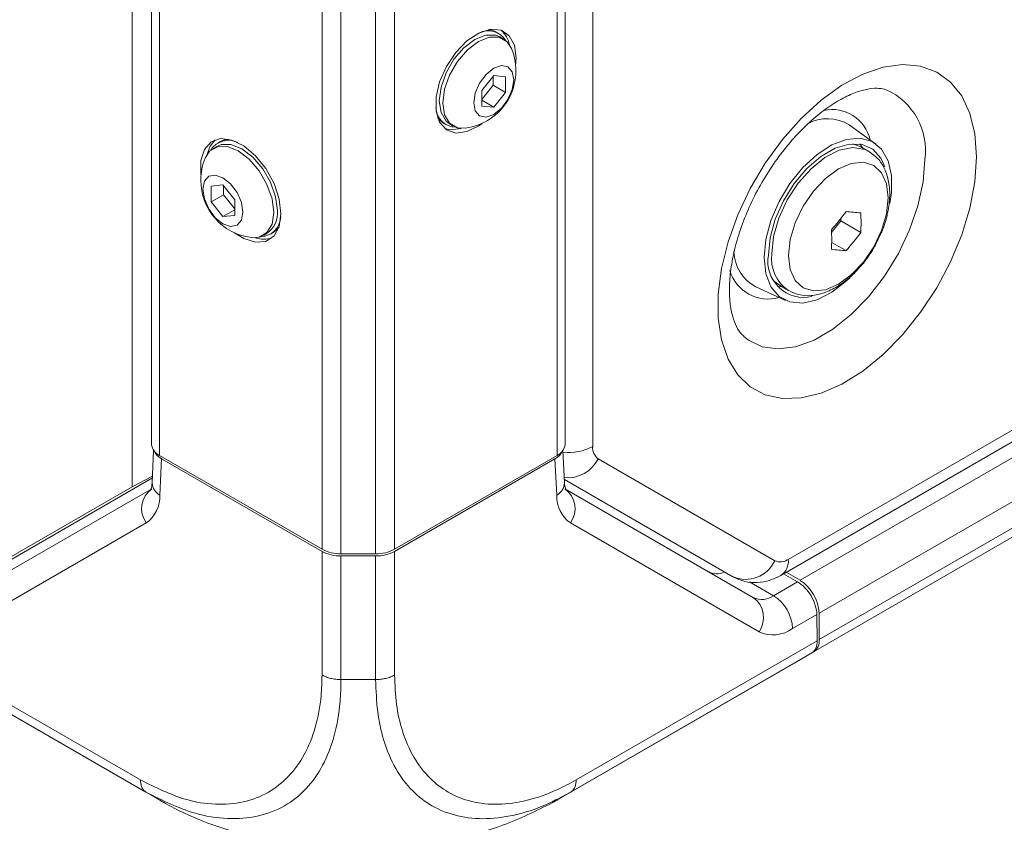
# Model space of a CAD drawing. Header units: millimetres. Extents: x 0 to 1118, y 0 to 864.
# Tile 299 of 313: x 869 to 887, y 537 to 552. Entities that reach past the tile are written whole.
import ezdxf

# ---------------------------------------------------------------- set-up
doc = ezdxf.new("R2010")
doc.units = ezdxf.units.MM

msp = doc.modelspace()

# ---------------------------------------------------------------- linework, layer by layer
at = {"color": 9, "linetype": 'Continuous', "lineweight": 0}
for p, q in [((1015.959, 618.707), (883.299, 542.124)), ((883.523, 541.733), (1015.522, 617.934)), ((1015.876, 617.322), (883.877, 541.12)), ((883.877, 540.626), (1015.876, 616.827)), ((1015.772, 616.599), (883.773, 540.397)), ((879.652, 544.23), (879.652, 591.577)), ((871.564, 590.404), (871.564, 544.065)), ((878.989, 544.065), (878.989, 590.404)), ((874.6, 542.313), (874.6, 588.652)), ((875.953, 588.652), (875.953, 542.313)), ((874.953, 588.567), (874.953, 542.229)), ((875.6, 542.229), (875.6, 588.567)), ((871.606, 544.001), (871.575, 543.324)), ((878.979, 543.324), (878.947, 544.001)), ((883.049, 542.099), (879.755, 544.001)), ((882.264, 541.801), (879.122, 543.616)), ((871.317, 542.804), (867.798, 540.772)), ((882.756, 540.772), (879.236, 542.804)), ((874.6, 539.966), (874.6, 542.272)), ((875.953, 542.272), (875.953, 539.966)), ((874.953, 542.188), (874.953, 539.881)), ((875.6, 539.881), (875.6, 542.188)), ((882.579, 541.705), (883.027, 541.446)), ((883.027, 541.446), (883.475, 541.705)), ((883.835, 541.096), (883.381, 540.834)), ((866.711, 540.606), (871.21, 538.009)), ((879.343, 538.009), (883.842, 540.606)), ((874.953, 539.881), (875.6, 539.881)), ((871.524, 537.659), (871.314, 537.779)), ((879.03, 537.659), (879.239, 537.779))]:
    msp.add_line(p, q, dxfattribs=at)
at = {"color": 7, "linetype": 'Continuous', "lineweight": 15}
for p, q in [((883.164, 541.826), (1015.824, 618.409)), ((883.45, 540.21), (1015.449, 616.412)), ((871.053, 543.48), (871.053, 591.58)), ((871.418, 590.608), (871.418, 544.27)), ((879.135, 544.27), (879.135, 590.608)), ((877.899, 551.937), (877.857, 551.962)), ((877.986, 551.834), (877.919, 551.873)), ((877.804, 551.151), (877.583, 550.876)), ((877.795, 550.97), (877.795, 551.14)), ((878.025, 551.131), (877.804, 551.151)), ((878.025, 550.837), (878.025, 551.131)), ((877.583, 550.706), (877.795, 550.97)), ((877.795, 550.97), (878.025, 550.837)), ((877.583, 550.876), (877.583, 550.582)), ((877.804, 550.562), (878.025, 550.837)), ((877.583, 550.69), (877.804, 550.562)), ((877.583, 550.582), (877.804, 550.562)), ((876.873, 550.258), (876.916, 550.233)), ((876.981, 550.249), (877.048, 550.21)), ((884.937, 549.874), (884.439, 550.233)), ((872.635, 549.831), (872.567, 549.792)), ((872.696, 549.92), (872.654, 549.896)), ((884.653, 549.824), (884.508, 549.88)), ((884.803, 549.738), (884.653, 549.824)), ((872.75, 549.11), (872.529, 549.09)), ((872.529, 549.09), (872.529, 548.795)), ((872.971, 548.835), (872.75, 549.11)), ((872.759, 549.099), (872.759, 548.928)), ((872.759, 548.928), (872.529, 548.795)), ((872.759, 548.928), (872.971, 548.664)), ((872.529, 548.795), (872.75, 548.521)), ((872.971, 548.54), (872.971, 548.835)), ((872.971, 548.648), (872.75, 548.521)), ((872.75, 548.521), (872.971, 548.54)), ((884.108, 548.222), (884.283, 548.439)), ((884.283, 548.439), (884.283, 548.487)), ((884.654, 548.225), (884.283, 548.439)), ((873.505, 548.169), (873.572, 548.207)), ((873.638, 548.192), (873.68, 548.216)), ((884.38, 547.885), (884.11, 548.04)), ((882.693, 547.207), (883.252, 546.956)), ((883.181, 547.21), (883.101, 547.216)), ((883.153, 547.226), (883.303, 547.14)), ((871.457, 544.158), (871.429, 543.551)), ((879.125, 543.551), (879.096, 544.158)), ((871.564, 544.065), (874.6, 542.313)), ((871.606, 544.001), (874.6, 542.272)), ((875.953, 542.313), (878.989, 544.065)), ((875.953, 542.272), (878.947, 544.001)), ((871.433, 543.644), (868.284, 541.825)), ((871.053, 543.48), (871.435, 543.679)), ((881.911, 542.005), (879.122, 543.616)), ((867.298, 541.311), (871.053, 543.48)), ((867.901, 541.409), (871.42, 543.441)), ((879.133, 543.441), (882.652, 541.409)), ((875.6, 542.229), (874.953, 542.229)), ((874.953, 542.188), (875.6, 542.188)), ((882.264, 541.801), (881.911, 542.005)), ((883.475, 541.705), (883.214, 541.855)), ((883.263, 541.883), (883.523, 541.733)), ((883.835, 541.096), (883.842, 540.606)), ((883.877, 540.626), (883.877, 541.12)), ((871.314, 537.78), (866.81, 540.379)), ((883.743, 540.379), (879.239, 537.78)), ((883.425, 540.196), (883.743, 540.379)), ((883.773, 540.397), (883.45, 540.21)), ((867.149, 540.184), (871.657, 537.581)), ((878.896, 537.581), (883.404, 540.184)), ((883.404, 540.184), (883.415, 540.19)), ((883.415, 540.19), (883.425, 540.196)), ((879.239, 537.78), (878.991, 537.652))]:
    msp.add_line(p, q, dxfattribs=at)
at = {"color": 7, "linetype": 'Continuous', "lineweight": 15, "flags": 128}
for points in [[(878.213, 551.34), (878.223, 551.482), (878.189, 551.719), (878.092, 551.896), (877.94, 551.997), (877.746, 552.015), (877.527, 551.946), (877.304, 551.798), (877.096, 551.583), (876.92, 551.321), (876.794, 551.034), (876.728, 550.749), (876.728, 550.49), (876.794, 550.281), (876.92, 550.14), (877.096, 550.08), (877.304, 550.106), (877.527, 550.216), (877.59, 550.26)], [(876.981, 550.249), (876.914, 550.301), (876.82, 550.46), (876.787, 550.678), (876.82, 550.933), (876.914, 551.201), (877.06, 551.455), (877.245, 551.67), (877.45, 551.826), (877.655, 551.907), (877.84, 551.905), (877.919, 551.873)], [(877.279, 550.17), (877.128, 550.178), (876.981, 550.262), (876.887, 550.421), (876.854, 550.639), (876.887, 550.895), (876.981, 551.162), (877.128, 551.416), (877.312, 551.632), (877.517, 551.787), (877.722, 551.868), (877.907, 551.866), (878.053, 551.781), (878.136, 551.654)], [(877.701, 552.007), (877.774, 551.996), (877.857, 551.962)], [(878.177, 551.072), (878.148, 550.891), (878.067, 550.704), (877.946, 550.541), (877.804, 550.426), (877.661, 550.376), (877.54, 550.4), (877.459, 550.493), (877.43, 550.641), (877.459, 550.822), (877.54, 551.009), (877.661, 551.172), (877.804, 551.288), (877.946, 551.337), (878.067, 551.314), (878.148, 551.221), (878.177, 551.072)], [(876.873, 550.258), (876.802, 550.313), (876.756, 550.37)], [(876.89, 550.163), (876.989, 550.141), (877.196, 550.167)], [(873.833, 548.573), (873.8, 548.848), (873.703, 549.137), (873.551, 549.415), (873.357, 549.656), (873.138, 549.84), (872.915, 549.949), (872.706, 549.975), (872.531, 549.915), (872.405, 549.774), (872.339, 549.565), (872.339, 549.307), (872.34, 549.298)], [(872.417, 549.612), (872.5, 549.74), (872.647, 549.825), (872.831, 549.827), (873.036, 549.746), (873.241, 549.59), (873.426, 549.375), (873.572, 549.121), (873.667, 548.853), (873.699, 548.598)], [(872.607, 549.953), (872.511, 549.836), (872.456, 549.686)], [(872.635, 549.831), (872.714, 549.864), (872.898, 549.866), (873.103, 549.785), (873.308, 549.629), (873.493, 549.414), (873.64, 549.16), (873.734, 548.892), (873.766, 548.637)], [(872.696, 549.92), (872.779, 549.954), (872.853, 549.966)], [(882.852, 547.755), (882.884, 548.091), (882.978, 548.446), (883.131, 548.802), (883.332, 549.137), (883.572, 549.436), (883.838, 549.681), (884.114, 549.859), (884.387, 549.961), (884.641, 549.981), (884.864, 549.919), (885.042, 549.776), (885.166, 549.562), (885.23, 549.288), (885.23, 548.968), (885.199, 548.762)], [(885.105, 549.448), (885.031, 549.61), (884.878, 549.778), (884.677, 549.867), (884.44, 549.874), (884.179, 549.798), (883.911, 549.643), (883.65, 549.418), (883.412, 549.137), (883.211, 548.815), (883.059, 548.472), (882.963, 548.127), (882.931, 547.801)], [(884.635, 549.875), (884.677, 549.815), (884.681, 549.808)], [(873.123, 548.6), (873.095, 548.451), (873.014, 548.358), (872.893, 548.335), (872.75, 548.384), (872.607, 548.5), (872.486, 548.663), (872.405, 548.849), (872.377, 549.031), (872.405, 549.179), (872.486, 549.272), (872.607, 549.296), (872.75, 549.246), (872.893, 549.131), (873.014, 548.968), (873.095, 548.781), (873.123, 548.6)], [(872.963, 548.219), (873.138, 548.11), (873.357, 548.041), (873.551, 548.058), (873.703, 548.16), (873.8, 548.337), (873.833, 548.573)], [(873.699, 548.598), (873.667, 548.38), (873.572, 548.221), (873.426, 548.136), (873.274, 548.129)], [(873.797, 548.329), (873.751, 548.271), (873.68, 548.216)], [(884.447, 547.379), (884.387, 547.321), (884.114, 547.108), (883.838, 546.967), (883.572, 546.905), (883.332, 546.927), (883.131, 547.03), (882.978, 547.21), (882.884, 547.456), (882.852, 547.755)], [(883.032, 547.324), (883.045, 547.31), (883.153, 547.226)]]:
    msp.add_lwpolyline(points, dxfattribs=at)
at = {"color": 9, "linetype": 'Continuous', "lineweight": 0, "flags": 128}
for points in [[(886.814, 549.634), (886.783, 550.063), (886.69, 550.446), (886.537, 550.771), (886.33, 551.03), (886.072, 551.217), (885.771, 551.327), (885.434, 551.357), (885.07, 551.307), (884.69, 551.177), (884.301, 550.971), (883.915, 550.694), (883.542, 550.353), (883.191, 549.958), (882.871, 549.518), (882.59, 549.045), (882.357, 548.552), (882.176, 548.05), (882.053, 547.553), (881.991, 547.074), (881.991, 546.625), (882.053, 546.218), (882.176, 545.863), (882.357, 545.57), (882.59, 545.346), (882.871, 545.197), (883.191, 545.126), (883.542, 545.137), (883.915, 545.227), (884.301, 545.396), (884.69, 545.638), (885.07, 545.948), (885.434, 546.317), (885.771, 546.736), (886.072, 547.194), (886.33, 547.679), (886.537, 548.178), (886.69, 548.679), (886.783, 549.168), (886.814, 549.634)], [(882.992, 547.826), (883.026, 548.15), (883.124, 548.492), (883.28, 548.831), (883.485, 549.145), (883.725, 549.414), (883.986, 549.623), (884.252, 549.757), (884.505, 549.808), (884.729, 549.773), (884.814, 549.731)], [(882.47, 546.283), (882.558, 546.214), (882.816, 546.092), (883.113, 546.051), (883.438, 546.093), (883.782, 546.217), (884.131, 546.419), (884.474, 546.691), (884.8, 547.025), (885.097, 547.409), (885.355, 547.83), (885.566, 548.273), (885.721, 548.724), (885.817, 549.167), (885.849, 549.587)], [(883.304, 547.795), (883.336, 547.535), (883.429, 547.329), (883.577, 547.192), (883.77, 547.132), (883.995, 547.154), (884.236, 547.257), (884.477, 547.433), (884.702, 547.67), (884.895, 547.953), (885.043, 548.261), (885.136, 548.574), (885.168, 548.871), (885.136, 549.131), (885.043, 549.337), (884.895, 549.474), (884.702, 549.534), (884.477, 549.512), (884.236, 549.409), (883.995, 549.233), (883.77, 548.996), (883.577, 548.714), (883.429, 548.405), (883.336, 548.092), (883.304, 547.795)]]:
    msp.add_lwpolyline(points, dxfattribs=at)
at = {"color": 7, "linetype": 'Continuous', "lineweight": 15}
for centre, radius, start, end in [((877.7, 551.596), 0.39, 32.0224, 116.7761), ((877.625, 551.637), 0.481, 10.7841, 47.9782), ((877.136, 551.242), 1.081, 277.6071, 22.3983), ((877.111, 550.577), 0.39, 183.2309, 267.9814), ((884.032, 549.556), 0.79, 58.9346, 118.5227), ((872.854, 549.555), 0.39, 63.2239, 147.9776), ((873.417, 549.2), 1.081, 157.6017, 180), ((873.417, 549.2), 1.081, 180, 262.3929), ((873.314, 548.583), 0.455, 304.5077, 6.8045), ((880.667, 551.319), 4.593, 318.4767, 323.9341), ((884.897, 552.846), 4.262, 263.041, 266.7399), ((881.001, 548.408), 3.658, 357.1372, 2.8628), ((873.442, 548.535), 0.39, 272.0186, 356.7692), ((880.453, 548.092), 3.658, 357.1372, 2.8628), ((880.941, 550.93), 4.593, 318.4767, 323.9341), ((873.515, 548.563), 0.465, 250.1117, 288.6399), ((883.072, 547.896), 0.786, 182.167, 241.143), ((883.59, 547.683), 0.67, 169.9194, 283.222), ((884.622, 552.14), 4.262, 263.041, 266.7399), ((871.668, 544.294), 0.251, 185.6948, 245.6253), ((878.885, 544.294), 0.251, 294.3747, 354.3052), ((874.939, 542.95), 0.721, 241.9598, 271.1441), ((874.939, 542.909), 0.721, 241.9598, 271.1441), ((875.614, 542.95), 0.721, 268.8559, 298.0402), ((875.614, 542.909), 0.721, 268.8559, 298.0402), ((883.109, 541.085), 0.768, 2.6055, 57.3945), ((883.627, 540.601), 0.252, 305.698, 5.6204)]:
    msp.add_arc(centre, radius, start, end, dxfattribs=at)
at = {"color": 9, "linetype": 'Continuous', "lineweight": 0}
for centre, radius, start, end in [((884.62, 549.756), 1.241, 352.2063, 65.8194), ((884.114, 549.784), 0.735, 13.1154, 101.9749), ((883.708, 547.737), 0.721, 172.8586, 236.1209), ((882.927, 547.731), 0.75, 196.8144, 285.8648), ((879.198, 545.102), 0.984, 264.1739, 297.4829), ((879.902, 544.205), 0.252, 174.3796, 234.302), ((879.187, 544.28), 0.633, 263.9252, 333.8681), ((871.694, 543.07), 0.461, 126.3512, 215.1851), ((871.688, 543.557), 0.259, 181.2778, 244.0971), ((878.859, 543.561), 0.266, 296.7724, 357.8527), ((878.86, 543.07), 0.461, 324.8149, 53.6488), ((870.972, 543.299), 0.603, 304.8933, 2.3489), ((879.582, 543.299), 0.603, 177.6511, 235.1067), ((882.505, 542.351), 0.6, 246.3569, 335.1837), ((883.152, 542.328), 0.251, 245.686, 305.6182), ((882.99, 542.084), 0.312, 304.0278, 7.2587), ((882.807, 541.753), 0.377, 245.686, 305.6182), ((882.379, 541.038), 0.461, 324.8149, 53.6488), ((882.613, 540.799), 0.768, 2.6055, 57.3945), ((883.014, 541.345), 0.629, 245.686, 305.6182)]:
    msp.add_arc(centre, radius, start, end, dxfattribs=at)
at = {"color": 7, "linetype": 'Continuous', "lineweight": 15}
for centre, major_axis, ratio, start_param, end_param in [((871.96, 544.205), (0.5, -0.001), 0.577287, 3.377079, 3.928362), ((878.594, 544.205), (0.5, 0.001), 0.577287, 5.496416, 6.047699), ((882.187, 542.544), (0.365, 0.655), 0.587367, 3.132473, 3.766534), ((883.481, 541.3), (-0.256, 0.429), 0.56722, 3.918643, 5.48944), ((883.488, 540.81), (-0.256, 0.429), 0.56722, 3.133245, 3.918643)]:
    msp.add_ellipse(centre, major_axis=major_axis, ratio=ratio, start_param=start_param, end_param=end_param, dxfattribs=at)
for points, knots in [([(882.469, 546.289), (882.445, 546.311), (882.393, 546.359), (882.313, 546.498), (882.243, 546.706), (882.201, 546.979), (882.2, 547.309), (882.245, 547.679), (882.338, 548.077), (882.479, 548.49), (882.666, 548.906), (882.893, 549.31), (883.154, 549.69), (883.44, 550.032), (883.739, 550.326), (884.039, 550.564), (884.329, 550.741), (884.595, 550.856), (884.822, 550.912), (885.005, 550.919), (885.086, 550.899), (885.126, 550.888)], [0, 0, 0, 0, 0.044188, 0.096234, 0.146064, 0.199089, 0.251692, 0.304492, 0.357837, 0.411732, 0.466043, 0.520593, 0.575188, 0.629575, 0.683553, 0.736947, 0.789638, 0.841664, 0.893421, 0.945664, 1, 1, 1, 1]), ([(885.031, 548.207), (885.035, 548.216), (885.092, 548.327), (885.154, 548.555), (885.204, 548.873), (885.186, 549.165), (885.108, 549.413), (884.986, 549.607), (884.87, 549.688), (884.816, 549.726)], [0, 0, 0, 0, 0.015242, 0.192387, 0.371547, 0.55388, 0.716066, 0.868982, 1, 1, 1, 1]), ([(883.309, 547.141), (883.371, 547.111), (883.501, 547.047), (883.732, 547.038), (883.976, 547.09), (884.226, 547.21), (884.473, 547.396), (884.701, 547.639), (884.896, 547.913), (884.987, 548.112), (885.031, 548.207)], [0, 0, 0, 0, 0.105004, 0.222646, 0.34364, 0.472134, 0.606342, 0.741757, 0.87673, 1, 1, 1, 1]), ([(871.429, 543.551), (871.427, 543.53), (871.422, 543.467), (871.401, 543.426), (871.405, 543.43), (871.406, 543.431)], [0, 0, 0, 0, 0.269988, 0.779082, 1, 1, 1, 1]), ([(879.147, 543.432), (879.148, 543.431), (879.151, 543.427), (879.131, 543.471), (879.126, 543.53), (879.125, 543.551)], [0, 0, 0, 0, 0.255433, 0.738459, 1, 1, 1, 1]), ([(882.264, 541.801), (882.338, 541.767), (882.484, 541.699), (882.724, 541.683), (882.955, 541.722), (883.094, 541.791), (883.164, 541.826)], [0, 0, 0, 0, 0.256557, 0.507359, 0.751947, 1, 1, 1, 1]), ([(871.439, 537.71), (871.453, 537.703), (871.531, 537.656), (871.61, 537.61), (871.675, 537.571)], [0, 0, 0, 0, 0.167464, 1, 1, 1, 1]), ([(878.88, 537.573), (878.945, 537.61), (879.022, 537.655), (879.099, 537.701), (879.111, 537.708)], [0, 0, 0, 0, 0.842618, 1, 1, 1, 1]), ([(871.657, 537.581), (871.78, 537.515), (872.114, 537.336), (872.742, 537.094), (873.539, 536.888), (874.396, 536.761), (875.342, 536.716), (876.289, 536.771), (877.191, 536.927), (878.074, 537.171), (878.597, 537.432), (878.896, 537.581)], [0, 0, 0, 0, 0.062705, 0.17058, 0.281665, 0.389429, 0.500417, 0.63527, 0.742285, 0.852425, 1, 1, 1, 1])]:
    msp.add_open_spline(points, degree=3, knots=knots, dxfattribs=at)
at = {"color": 9, "linetype": 'Continuous', "lineweight": 0}
for points, knots in [([(871.21, 538.009), (871.492, 537.869), (871.973, 537.631), (872.616, 537.536), (873.142, 537.576), (873.603, 537.755), (873.985, 538.058), (874.282, 538.465), (874.488, 538.976), (874.587, 539.488), (874.596, 539.837), (874.6, 539.966)], [0, 0, 0, 0, 0.1584128, 0.2711139, 0.3838354, 0.4991898, 0.6083334, 0.7174776, 0.826751, 0.9360043, 1, 1, 1, 1]), ([(875.954, 539.966), (875.961, 539.78), (875.975, 539.408), (876.094, 538.887), (876.3, 538.416), (876.594, 538.035), (876.957, 537.756), (877.384, 537.586), (877.882, 537.532), (878.423, 537.609), (878.917, 537.778), (879.226, 537.946), (879.343, 538.009)], [0, 0, 0, 0, 0.092915, 0.185815, 0.294478, 0.403162, 0.500201, 0.608625, 0.717044, 0.825569, 0.934081, 1, 1, 1, 1]), ([(874.953, 539.881), (874.95, 539.743), (874.94, 539.371), (874.841, 538.818), (874.63, 538.27), (874.318, 537.827), (873.908, 537.5), (873.409, 537.309), (872.837, 537.266), (872.139, 537.372), (871.617, 537.63), (871.314, 537.78)], [0, 0, 0, 0, 0.063881, 0.171582, 0.282525, 0.390047, 0.500815, 0.616212, 0.727169, 0.841682, 1, 1, 1, 1]), ([(878.991, 537.652), (878.948, 537.629), (878.702, 537.499), (878.25, 537.35), (877.665, 537.263), (877.12, 537.317), (876.657, 537.498), (876.267, 537.799), (875.957, 538.209), (875.745, 538.716), (875.623, 539.279), (875.608, 539.679), (875.6, 539.881)], [0, 0, 0, 0, 0.023409, 0.135226, 0.250356, 0.362068, 0.477101, 0.57858, 0.690513, 0.805782, 0.901866, 1, 1, 1, 1]), ([(871.657, 537.581), (871.647, 537.587), (871.614, 537.606), (871.573, 537.63), (871.537, 537.651), (871.527, 537.657), (871.524, 537.658), (871.524, 537.659)], [0, 0, 0, 0, 0.245202, 0.817535, 0.960682, 0.992151, 1, 1, 1, 1]), ([(879.03, 537.659), (879.027, 537.657), (879.01, 537.647), (878.964, 537.621), (878.925, 537.598), (878.896, 537.581)], [0, 0, 0, 0, 0.051239, 0.304553, 1, 1, 1, 1])]:
    msp.add_open_spline(points, degree=3, knots=knots, dxfattribs=at)
for points in [[(874.953, 539.881), (874.921, 539.882), (874.855, 539.884), (874.761, 539.902), (874.673, 539.928), (874.624, 539.953), (874.6, 539.966)], [(875.6, 539.881), (875.633, 539.882), (875.698, 539.884), (875.792, 539.902), (875.88, 539.928), (875.929, 539.953), (875.953, 539.966)], [(871.314, 537.78), (871.299, 537.791), (871.268, 537.813), (871.236, 537.866), (871.214, 537.931), (871.212, 537.983), (871.21, 538.009)], [(879.239, 537.779), (879.254, 537.791), (879.285, 537.813), (879.318, 537.866), (879.339, 537.931), (879.342, 537.983), (879.343, 538.009)]]:
    msp.add_open_spline(points, degree=3, dxfattribs=at)

doc.saveas('drawing.dxf')
